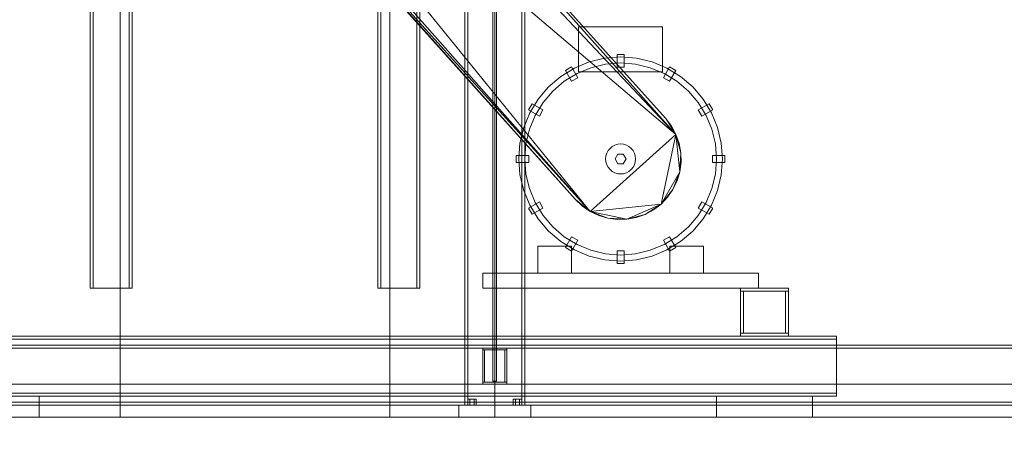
# Model space of a CAD drawing. Header units: millimetres. Extents: x -2233 to 61924, y -68080 to 6847.
# Tile 1018 of 1056: x 57669 to 59311, y -55 to 662. Entities that reach past the tile are written whole.
import ezdxf

# ---------------------------------------------------------------- set-up
doc = ezdxf.new("R2010")
doc.units = ezdxf.units.MM
for name, color, linetype, lineweight in [('COTAS_O', 1, 'Continuous', 0), ('COTAS_P', 1, 'Continuous', 0), ('lateral_secador', 7, 'Continuous', 0)]:
    doc.layers.add(name, color=color, linetype=linetype, lineweight=lineweight)
doc.dimstyles.new('R19_100', dxfattribs={"dimtxt": 250, "dimasz": 150, "dimexe": 150, "dimexo": 80, "dimgap": 100, "dimtad": 1, "dimtih": 1, "dimtoh": 1, "dimdsep": 46, "dimcen": 0.09, "dimadec": 0, "dimazin": 0, "dimtfac": 1, "dimtdec": 4, "dimtofl": 0, "dimtmove": 0, "dimatfit": 3, "dimfxl": 1, "dimtolj": 1, "dimtzin": 0, "dimarcsym": 0})

# ---------------------------------------------------------------- blocks, each defined once
blk = doc.blocks.new('DIM_R28_29')
at = {"layer": 'COTAS_O'}
for p, q in [((40461.1, 0), (40461.1, -900)), ((60461.1, 0), (60461.1, -900)), ((40461.1, -900), (40611.1, -855)), ((60461.1, -900), (60311.1, -855)), ((40461.1, -900), (60461.1, -900)), ((40461.1, -900), (40611.1, -945)), ((60461.1, -900), (60311.1, -945))]:
    blk.add_line(p, q, dxfattribs=at)
blk.add_text('20000 O', height=250, dxfattribs=at).set_placement((50461.1, -800))
blk = doc.blocks.new('DIM_R28_33')
at = {"layer": 'COTAS_P'}
for p, q in [((112.7, 0), (112.7, -2500)), ((61924.1, 0), (61924.1, -2500)), ((112.7, -2500), (262.7, -2455)), ((61924.1, -2500), (61774.1, -2455)), ((112.7, -2500), (61924.1, -2500)), ((112.7, -2500), (262.7, -2545)), ((61924.1, -2500), (61774.1, -2545))]:
    blk.add_line(p, q, dxfattribs=at)
blk.add_text('61811.43 P', height=250, dxfattribs=at).set_placement((31018.4, -2400))

msp = doc.modelspace()

# ---------------------------------------------------------------- linework, layer by layer
at = {"layer": 'lateral_secador'}
for p, q in [((57836.134, 0), (57836.134, 2925)), ((58286.134, 0), (58286.134, 2925)), ((58411.134, 2925), (58411.134, 20)), ((58416.134, 20), (58416.134, 2925)), ((58458.134, 2925), (58458.134, 60)), ((58461.134, 0), (58461.134, 2925)), ((58464.134, 60), (58464.134, 2925)), ((58506.134, 2925), (58506.134, 20)), ((58511.134, 20), (58511.134, 2925)), ((58066.607, 1210.852), (58763.478, 470.91)), ((58124.841, 1188.374), (58746.316, 497.443)), ((58124.841, 1188.374), (58763.478, 470.91)), ((58746.316, 497.443), (58136.316, 1177.443)), ((58620.472, 342.625), (57966.909, 1146.37)), ((57966.909, 1146.37), (58763.478, 470.91)), ((58620.472, 342.625), (57963.526, 1084.04)), ((58595.952, 362.557), (57976.327, 1055.148)), ((58620.472, 342.625), (57976.327, 1055.148)), ((57985.952, 1042.557), (58595.952, 362.557)), ((57836.134, 1010), (57836.134, 0)), ((58286.134, 0), (58286.134, 1010)), ((57786.134, 695), (57786.134, 215)), ((57791.134, 215), (57791.134, 695)), ((57851.134, 695), (57851.134, 215)), ((57856.134, 215), (57856.134, 695)), ((58266.134, 695), (58266.134, 215)), ((58271.134, 215), (58271.134, 695)), ((58331.134, 695), (58331.134, 215)), ((58336.134, 215), (58336.134, 695)), ((58601.134, 650), (58741.134, 650)), ((58601.134, 650), (58601.134, 575)), ((58741.134, 575), (58741.134, 650)), ((58618.601, 591.68), (58593.955, 581.471)), ((58644.54, 597.907), (58618.601, 591.68)), ((58671.134, 600), (58644.54, 597.907)), ((58665.134, 583), (58665.134, 604)), ((58677.134, 604), (58665.134, 604)), ((58697.728, 597.907), (58671.134, 600)), ((58677.134, 583), (58677.134, 604)), ((58723.667, 591.68), (58697.728, 597.907)), ((58748.312, 581.471), (58723.667, 591.68)), ((58593.955, 581.471), (58571.21, 567.533)), ((58589.33, 583.688), (58578.938, 577.688)), ((58589.438, 559.502), (58578.938, 577.688)), ((58599.83, 565.502), (58589.33, 583.688)), ((58621.691, 582.169), (58598.495, 572.561)), ((58601.134, 575), (58741.134, 575)), ((58646.104, 588.03), (58621.691, 582.169)), ((58671.134, 590), (58646.104, 588.03)), ((58665.134, 583), (58677.134, 583)), ((58696.163, 588.03), (58671.134, 590)), ((58720.577, 582.169), (58696.163, 588.03)), ((58743.772, 572.561), (58720.577, 582.169)), ((58742.438, 565.502), (58752.938, 583.688)), ((58771.057, 567.533), (58748.312, 581.471)), ((58752.83, 559.502), (58763.33, 577.688)), ((58763.33, 577.688), (58752.938, 583.688)), ((58571.21, 567.533), (58550.926, 550.208)), ((58577.088, 559.443), (58557.997, 543.137)), ((58598.495, 572.561), (58577.088, 559.443)), ((58589.438, 559.502), (58599.83, 565.502)), ((58742.438, 565.502), (58752.83, 559.502)), ((58765.18, 559.443), (58743.772, 572.561)), ((58784.271, 543.137), (58765.18, 559.443)), ((58791.342, 550.208), (58771.057, 567.533)), ((58550.926, 550.208), (58533.601, 529.923)), ((58557.997, 543.137), (58541.691, 524.046)), ((58800.577, 524.046), (58784.271, 543.137)), ((58808.667, 529.923), (58791.342, 550.208)), ((58533.601, 529.923), (58519.663, 507.178)), ((58822.605, 507.178), (58808.667, 529.923)), ((58523.445, 522.196), (58517.445, 511.804)), ((58535.632, 501.304), (58517.445, 511.804)), ((58541.632, 511.696), (58523.445, 522.196)), ((58541.691, 524.046), (58528.573, 502.638)), ((58535.632, 501.304), (58541.632, 511.696)), ((58813.695, 502.638), (58800.577, 524.046)), ((58800.636, 511.696), (58818.822, 522.196)), ((58800.636, 511.696), (58806.636, 501.304)), ((58806.636, 501.304), (58824.822, 511.804)), ((58824.822, 511.804), (58818.822, 522.196)), ((58519.663, 507.178), (58509.454, 482.533)), ((58528.573, 502.638), (58518.965, 479.443)), ((58746.316, 497.443), (58763.478, 470.91)), ((58755.941, 484.852), (58746.316, 497.443)), ((58823.303, 479.443), (58813.695, 502.638)), ((58832.813, 482.533), (58822.605, 507.178)), ((58509.454, 482.533), (58503.227, 456.594)), ((58518.965, 479.443), (58513.104, 455.03)), ((58763.478, 470.91), (58755.941, 484.852)), ((58829.164, 455.03), (58823.303, 479.443)), ((58839.041, 456.594), (58832.813, 482.533)), ((58763.478, 470.91), (58620.472, 342.625)), ((58763.478, 470.91), (58738.577, 354.817)), ((58763.478, 470.91), (58771.601, 440.371)), ((58768.741, 455.96), (58763.478, 470.91)), ((58763.478, 470.91), (58769.888, 408.818)), ((58503.227, 456.594), (58501.134, 430)), ((58513.104, 455.03), (58511.134, 430)), ((58650.347, 443.889), (58648.037, 439.567)), ((58653.456, 447.678), (58650.347, 443.889)), ((58657.245, 450.787), (58653.456, 447.678)), ((58661.567, 453.097), (58657.245, 450.787)), ((58666.257, 454.52), (58661.567, 453.097)), ((58671.134, 455), (58666.257, 454.52)), ((58676.011, 454.52), (58671.134, 455)), ((58680.701, 453.097), (58676.011, 454.52)), ((58685.023, 450.787), (58680.701, 453.097)), ((58688.812, 447.678), (58685.023, 450.787)), ((58691.921, 443.889), (58688.812, 447.678)), ((58694.231, 439.567), (58691.921, 443.889)), ((58771.601, 440.371), (58768.741, 455.96)), ((58831.134, 430), (58829.164, 455.03)), ((58841.134, 430), (58839.041, 456.594)), ((58518.134, 436), (58497.134, 436)), ((58497.134, 436), (58497.134, 424)), ((58501.134, 430), (58503.227, 403.406)), ((58511.134, 430), (58513.104, 404.97)), ((58518.134, 424), (58518.134, 436)), ((58646.614, 434.877), (58646.134, 430)), ((58646.134, 430), (58646.614, 425.123)), ((58648.037, 439.567), (58646.614, 434.877)), ((58666.634, 437.794), (58662.134, 430)), ((58662.134, 430), (58666.634, 422.206)), ((58675.634, 437.794), (58666.634, 437.794)), ((58680.134, 430), (58675.634, 437.794)), ((58675.634, 422.206), (58680.134, 430)), ((58695.654, 434.877), (58694.231, 439.567)), ((58696.134, 430), (58695.654, 434.877)), ((58695.654, 425.123), (58696.134, 430)), ((58771.601, 440.371), (58769.888, 408.818)), ((58771.985, 424.527), (58771.601, 440.371)), ((58824.134, 436), (58845.134, 436)), ((58824.134, 436), (58824.134, 424)), ((58829.164, 404.97), (58831.134, 430)), ((58839.041, 403.406), (58841.134, 430)), ((58845.134, 424), (58845.134, 436)), ((58518.134, 424), (58497.134, 424)), ((58646.614, 425.123), (58648.037, 420.433)), ((58648.037, 420.433), (58650.347, 416.111)), ((58650.347, 416.111), (58653.456, 412.322)), ((58653.456, 412.322), (58657.245, 409.213)), ((58666.634, 422.206), (58675.634, 422.206)), ((58685.023, 409.213), (58688.812, 412.322)), ((58688.812, 412.322), (58691.921, 416.111)), ((58691.921, 416.111), (58694.231, 420.433)), ((58694.231, 420.433), (58695.654, 425.123)), ((58769.888, 408.818), (58771.985, 424.527)), ((58824.134, 424), (58845.134, 424)), ((58503.227, 403.406), (58509.454, 377.467)), ((58513.104, 404.97), (58518.965, 380.557)), ((58657.245, 409.213), (58661.567, 406.903)), ((58661.567, 406.903), (58666.257, 405.48)), ((58666.257, 405.48), (58671.134, 405)), ((58671.134, 405), (58676.011, 405.48)), ((58676.011, 405.48), (58680.701, 406.903)), ((58680.701, 406.903), (58685.023, 409.213)), ((58769.888, 408.818), (58738.577, 354.817)), ((58769.888, 408.818), (58758.509, 379.338)), ((58765.358, 393.63), (58769.888, 408.818)), ((58823.303, 380.557), (58829.164, 404.97)), ((58832.813, 377.467), (58839.041, 403.406)), ((58518.965, 380.557), (58528.573, 357.362)), ((58758.509, 379.338), (58738.577, 354.817)), ((58749.507, 366.293), (58758.509, 379.338)), ((58758.509, 379.338), (58765.358, 393.63)), ((58813.695, 357.362), (58823.303, 380.557)), ((58509.454, 377.467), (58519.663, 352.822)), ((58620.472, 342.625), (58595.952, 362.557)), ((58595.952, 362.557), (58607.427, 351.626)), ((58738.577, 354.817), (58749.507, 366.293)), ((58822.605, 352.822), (58832.813, 377.467)), ((58535.632, 358.696), (58517.445, 348.196)), ((58517.445, 348.196), (58523.445, 337.804)), ((58519.663, 352.822), (58533.601, 330.077)), ((58541.632, 348.304), (58523.445, 337.804)), ((58528.573, 357.362), (58541.691, 335.954)), ((58541.632, 348.304), (58535.632, 358.696)), ((58607.427, 351.626), (58620.472, 342.625)), ((58738.577, 354.817), (58620.472, 342.625)), ((58738.577, 354.817), (58681.505, 329.534)), ((58738.577, 354.817), (58712.044, 337.656)), ((58712.044, 337.656), (58725.985, 345.193)), ((58725.985, 345.193), (58738.577, 354.817)), ((58800.577, 335.954), (58813.695, 357.362)), ((58806.636, 358.696), (58800.636, 348.304)), ((58800.636, 348.304), (58818.822, 337.804)), ((58806.636, 358.696), (58824.822, 348.196)), ((58808.667, 330.077), (58822.605, 352.822)), ((58818.822, 337.804), (58824.822, 348.196)), ((58533.601, 330.077), (58550.926, 309.792)), ((58541.691, 335.954), (58557.997, 316.863)), ((58649.952, 331.246), (58620.472, 342.625)), ((58620.472, 342.625), (58634.765, 335.776)), ((58681.505, 329.534), (58620.472, 342.625)), ((58634.765, 335.776), (58649.952, 331.246)), ((58681.505, 329.534), (58649.952, 331.246)), ((58649.952, 331.246), (58665.661, 329.148)), ((58665.661, 329.148), (58681.505, 329.534)), ((58712.044, 337.656), (58681.505, 329.534)), ((58681.505, 329.534), (58697.095, 332.393)), ((58697.095, 332.393), (58712.044, 337.656)), ((58784.271, 316.863), (58800.577, 335.954)), ((58791.342, 309.792), (58808.667, 330.077)), ((58557.997, 316.863), (58577.088, 300.557)), ((58765.18, 300.557), (58784.271, 316.863)), ((58550.926, 309.792), (58571.21, 292.467)), ((58577.088, 300.557), (58598.495, 287.439)), ((58589.438, 300.498), (58578.938, 282.312)), ((58599.83, 294.498), (58589.438, 300.498)), ((58752.83, 300.498), (58742.438, 294.498)), ((58743.772, 287.439), (58765.18, 300.557)), ((58752.83, 300.498), (58763.33, 282.312)), ((58771.057, 292.467), (58791.342, 309.792)), ((58533.134, 285), (58589.134, 285)), ((58533.134, 285), (58533.134, 240)), ((58571.21, 292.467), (58593.955, 278.529)), ((58578.938, 282.312), (58589.33, 276.312)), ((58589.134, 240), (58589.134, 285)), ((58599.83, 294.498), (58589.33, 276.312)), ((58598.495, 287.439), (58621.691, 277.831)), ((58720.577, 277.831), (58743.772, 287.439)), ((58742.438, 294.498), (58752.938, 276.312)), ((58748.312, 278.529), (58771.057, 292.467)), ((58752.938, 276.312), (58763.33, 282.312)), ((58753.134, 285), (58809.134, 285)), ((58753.134, 285), (58753.134, 240)), ((58809.134, 240), (58809.134, 285)), ((58593.955, 278.529), (58618.601, 268.32)), ((58618.601, 268.32), (58644.54, 262.093)), ((58621.691, 277.831), (58646.104, 271.97)), ((58646.104, 271.97), (58671.134, 270)), ((58665.134, 277), (58665.134, 256)), ((58677.134, 277), (58665.134, 277)), ((58671.134, 270), (58696.163, 271.97)), ((58677.134, 277), (58677.134, 256)), ((58696.163, 271.97), (58720.577, 277.831)), ((58697.728, 262.093), (58723.667, 268.32)), ((58723.667, 268.32), (58748.312, 278.529)), ((58644.54, 262.093), (58671.134, 260)), ((58665.134, 256), (58677.134, 256)), ((58671.134, 260), (58697.728, 262.093)), ((58441.134, 240), (58901.134, 240)), ((58441.134, 240), (58441.134, 215)), ((58533.134, 240), (58589.134, 240)), ((58753.134, 240), (58809.134, 240)), ((58901.134, 215), (58901.134, 240)), ((57786.134, 215), (57856.134, 215)), ((57786.134, 215), (57791.134, 215)), ((57851.134, 215), (57856.134, 215)), ((58266.134, 215), (58336.134, 215)), ((58266.134, 215), (58271.134, 215)), ((58331.134, 215), (58336.134, 215)), ((58441.134, 215), (58901.134, 215)), ((58871.134, 215), (58951.134, 215)), ((58871.134, 215), (58871.134, 210)), ((58951.134, 210), (58951.134, 215)), ((58871.134, 210), (58951.134, 210)), ((58871.134, 210), (58876.134, 210)), ((58871.134, 210), (58871.134, 140)), ((58876.134, 140), (58876.134, 210)), ((58946.134, 210), (58951.134, 210)), ((58946.134, 210), (58946.134, 140)), ((58951.134, 140), (58951.134, 210)), ((57541.134, 135), (59031.134, 135)), ((58871.134, 140), (58951.134, 140)), ((58871.134, 140), (58871.134, 135)), ((58871.134, 140), (58876.134, 140)), ((58871.134, 135), (58951.134, 135)), ((58946.134, 140), (58951.134, 140)), ((58951.134, 135), (58951.134, 140)), ((59031.134, 130), (59031.134, 135)), ((40461.134, 120), (60461.134, 120)), ((40461.134, 115), (60461.134, 115)), ((57541.134, 130), (59031.134, 130)), ((58441.134, 115), (58481.134, 115)), ((58441.134, 115), (58441.134, 112)), ((58481.134, 112), (58481.134, 115)), ((59031.134, 40), (59031.134, 130)), ((58441.134, 112), (58481.134, 112)), ((58441.134, 112), (58444.134, 112)), ((58441.134, 112), (58441.134, 58)), ((58444.134, 58), (58444.134, 112)), ((58478.134, 112), (58481.134, 112)), ((58478.134, 112), (58478.134, 58)), ((58481.134, 58), (58481.134, 112)), ((40461.134, 55), (60461.134, 55)), ((58441.134, 58), (58481.134, 58)), ((58441.134, 58), (58441.134, 55)), ((58441.134, 58), (58444.134, 58)), ((58441.134, 55), (58481.134, 55)), ((58458.134, 60), (58464.134, 60)), ((58478.134, 58), (58481.134, 58)), ((58481.134, 55), (58481.134, 58)), ((57541.134, 40), (59031.134, 40)), ((57541.134, 35), (59031.134, 35)), ((57541.134, 35), (57701.134, 35)), ((57701.134, 0), (57701.134, 35)), ((58831.134, 35), (58991.134, 35)), ((58831.134, 35), (58831.134, 0)), ((58991.134, 0), (58991.134, 35)), ((59031.134, 35), (59031.134, 40)), ((40461.134, 25), (60461.134, 25)), ((40461.134, 20), (60461.134, 20)), ((58401.134, 20), (58521.134, 20)), ((58401.134, 20), (58401.134, 0)), ((58411.134, 20), (58511.134, 20)), ((58411.134, 20), (58416.134, 20)), ((58419.634, 30), (58416.134, 30)), ((58416.134, 20), (58416.134, 30)), ((58419.634, 20), (58416.134, 20)), ((58426.634, 30), (58419.634, 30)), ((58419.634, 20), (58419.634, 30)), ((58426.634, 20), (58419.634, 20)), ((58430.134, 30), (58426.634, 30)), ((58426.634, 20), (58426.634, 30)), ((58426.634, 20), (58430.134, 20)), ((58430.134, 30), (58430.134, 20)), ((58495.634, 30), (58492.134, 30)), ((58492.134, 20), (58492.134, 30)), ((58495.634, 20), (58492.134, 20)), ((58502.634, 30), (58495.634, 30)), ((58495.634, 20), (58495.634, 30)), ((58502.634, 20), (58495.634, 20)), ((58506.134, 30), (58502.634, 30)), ((58502.634, 20), (58502.634, 30)), ((58502.634, 20), (58506.134, 20)), ((58506.134, 30), (58506.134, 20)), ((58506.134, 20), (58511.134, 20)), ((58521.134, 0), (58521.134, 20)), ((40461.134, 0), (60461.134, 0)), ((57461.134, 0), (57836.134, 0)), ((57541.134, 0), (57701.134, 0)), ((57836.134, 0), (58286.134, 0)), ((58286.134, 0), (58461.134, 0)), ((58401.134, 0), (58521.134, 0)), ((58461.134, 0), (59461.134, 0)), ((58831.134, 0), (58991.134, 0))]:
    msp.add_line(p, q, dxfattribs=at)

# ---------------------------------------------------------------- dimensions: what is measured, and where the dimension line sits
at = {"layer": 'COTAS_O'}
dim = msp.add_aligned_dim(p1=(40461.134, 0), p2=(60461.134, 0), distance=-900, text='<> O', dimstyle='R19_100', dxfattribs=at)
dim.commit()
dim.dimension.update_dxf_attribs({"geometry": 'DIM_R28_29', "text_midpoint": (50461.134, -900)})
at = {"layer": 'COTAS_P'}
dim = msp.add_aligned_dim(p1=(112.7, 0), p2=(61924.134, 0), distance=-2500, text='<> P', dimstyle='R19_100', dxfattribs=at)
dim.commit()
dim.dimension.update_dxf_attribs({"geometry": 'DIM_R28_33', "text_midpoint": (31018.417, -2500)})

doc.saveas('drawing.dxf')
